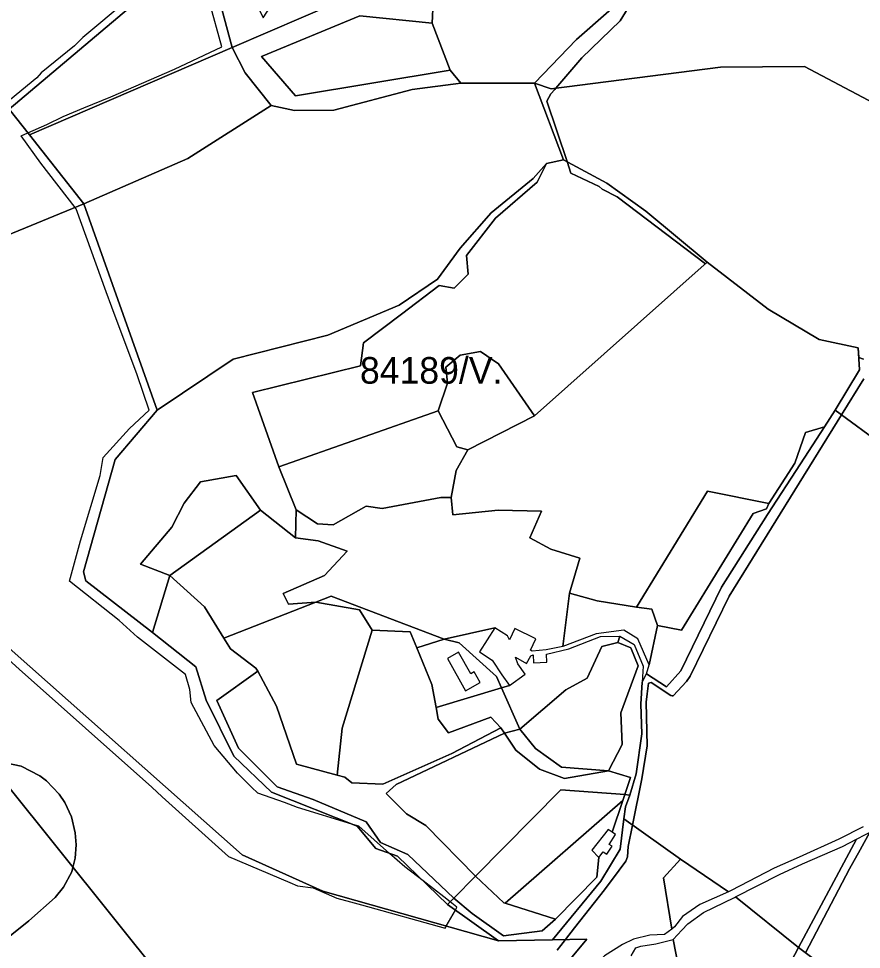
# Model space of a CAD drawing. Extents: x -477304 to -465429, y -1159113 to -1149210.
# Drawn here: x -470157 to -469682, y -1157165 to -1156641 of the extents above; entities that cross this region are included whole.
import ezdxf

# ---------------------------------------------------------------- set-up
doc = ezdxf.new("R2010")
doc.units = 0
for name, color, linetype in [('BPEJ_s', 7, 'Continuous'), ('orna_s', 7, 'Continuous'), ('PUPFL_s', 7, 'Continuous'), ('trav_porost_s', 7, 'Continuous')]:
    doc.layers.add(name, color=color, linetype=linetype)

msp = doc.modelspace()

# ---------------------------------------------------------------- linework, layer by layer
at = {"layer": 'BPEJ_s'}
for points in [[(-469680.96, -1156832.6), (-469683.62, -1156831.78), (-469683.97, -1156826.25), (-469706.05, -1156821.54), (-469734.78, -1156804.52), (-469769.16, -1156777.96), (-469770.13, -1156778.82), (-469819.9, -1156741.13), (-469828.36, -1156736.9), (-469830.05, -1156735.42), (-469845.91, -1156727.81), (-469848.08, -1156721.31), (-469859.44, -1156687.21), (-469858.26, -1156685.16), (-469857.12, -1156683.19), (-469854.95, -1156680.66), (-469854.39, -1156680), (-469839.77, -1156662.89), (-469818.2, -1156641.95), (-469799.81, -1156611.92)], [(-469799.81, -1156611.92), (-469818.2, -1156641.95), (-469839.77, -1156662.89), (-469854.39, -1156680), (-469854.95, -1156680.66), (-469857.12, -1156683.19), (-469858.26, -1156685.16), (-469859.44, -1156687.21), (-469848.08, -1156721.31), (-469845.91, -1156727.81), (-469830.05, -1156735.42), (-469828.36, -1156736.9), (-469819.9, -1156741.13), (-469770.13, -1156778.82), (-469769.16, -1156777.96), (-469734.78, -1156804.52), (-469706.05, -1156821.54), (-469683.97, -1156826.25), (-469683.62, -1156831.78), (-469680.96, -1156832.6)], [(-470173.3, -1156992.66), (-470156.93, -1157007.33), (-470119.49, -1157040.52), (-470082.05, -1157073.87), (-470076.33, -1157079.28), (-470038.89, -1157112.94), (-470004.23, -1157127.6), (-470000, -1157129.49), (-469991.12, -1157130.48), (-469977.87, -1157136.36), (-469970.1, -1157138.41), (-469963.89, -1157140.05), (-469916.77, -1157153.3), (-469916.47, -1157152.77), (-469916.12, -1157152.13), (-469911.03, -1157143.09), (-469910.15, -1157141.52), (-469913.95, -1157138.48), (-469917.51, -1157135.63), (-469929.2, -1157126.67), (-469939.59, -1157118.7), (-469948.16, -1157111.11), (-469965.36, -1157095.87), (-469969.28, -1157094.68), (-470000, -1157085.34), (-470007.32, -1157082.52), (-470022.3, -1157077.27), (-470025.85, -1157073.77), (-470033.87, -1157065.84), (-470046.92, -1157050.4), (-470059.89, -1157026.16), (-470060.66, -1157018.75), (-470063.06, -1157010.26), (-470090.23, -1156989.26), (-470100.42, -1156979.84), (-470128.44, -1156957.76), (-470122.27, -1156935.07), (-470111.23, -1156898.17), (-470109.53, -1156888.13), (-470094.63, -1156871.61), (-470083.67, -1156861.42), (-470090.31, -1156841.5), (-470104.59, -1156803.36), (-470107.83, -1156794.72), (-470124.74, -1156747.93), (-470125.34, -1156747.16), (-470144.73, -1156722.15), (-470155.69, -1156706.71), (-470151.91, -1156705.04), (-470141.34, -1156700.38), (-470132, -1156695.9), (-470120.4, -1156691.08), (-470105.28, -1156684.79), (-470069.23, -1156669.19), (-470042.6, -1156656.68), (-470049.55, -1156631.36)], [(-470173.3, -1156992.66), (-470156.93, -1157007.33), (-470119.49, -1157040.52), (-470082.05, -1157073.87), (-470076.33, -1157079.28), (-470038.89, -1157112.94), (-470004.23, -1157127.6), (-470000, -1157129.49), (-469991.12, -1157130.48), (-469977.87, -1157136.36), (-469970.1, -1157138.41), (-469963.89, -1157140.05), (-469916.77, -1157153.3), (-469916.47, -1157152.77), (-469916.12, -1157152.13), (-469911.03, -1157143.09), (-469910.15, -1157141.52), (-469913.95, -1157138.48), (-469917.51, -1157135.63), (-469929.2, -1157126.67), (-469939.59, -1157118.7), (-469948.16, -1157111.11), (-469965.36, -1157095.87), (-469969.28, -1157094.68), (-470000, -1157085.34), (-470007.32, -1157082.52), (-470022.3, -1157077.27), (-470025.85, -1157073.77), (-470033.87, -1157065.84), (-470046.92, -1157050.4), (-470059.89, -1157026.16), (-470060.66, -1157018.75), (-470063.06, -1157010.26), (-470090.23, -1156989.26), (-470100.42, -1156979.84), (-470128.44, -1156957.76), (-470122.27, -1156935.07), (-470111.23, -1156898.17), (-470109.53, -1156888.13), (-470094.63, -1156871.61), (-470083.67, -1156861.42), (-470090.31, -1156841.5), (-470104.59, -1156803.36), (-470107.83, -1156794.72), (-470124.74, -1156747.93), (-470125.34, -1156747.16), (-470144.73, -1156722.15), (-470155.69, -1156706.71), (-470151.91, -1156705.04), (-470141.34, -1156700.38), (-470132, -1156695.9), (-470120.4, -1156691.08), (-470105.28, -1156684.79), (-470069.23, -1156669.19), (-470042.6, -1156656.68), (-470049.55, -1156631.36)], [(-470095.95, -1156630.51), (-470121.04, -1156651.35), (-470125.72, -1156656.03), (-470144.44, -1156671.34), (-470146.99, -1156674.11), (-470164.95, -1156688.86)], [(-470095.95, -1156630.51), (-470121.04, -1156651.35), (-470125.72, -1156656.03), (-470144.44, -1156671.34), (-470146.99, -1156674.11), (-470164.95, -1156688.86)], [(-469853.67, -1157165.63), (-469851.62, -1157163.01), (-469849.02, -1157159.69), (-469843.81, -1157153.06), (-469826.88, -1157131.71), (-469818.75, -1157120.54), (-469815.03, -1157115.43), (-469813.98, -1157113.11), (-469813.55, -1157107.18), (-469811.16, -1157095.21), (-469805.94, -1157069.12), (-469802.98, -1157050.51), (-469803.4, -1157025.98), (-469802.83, -1157021.13), (-469802.14, -1157015.2), (-469800.66, -1157014.77), (-469789.66, -1157022.17), (-469788.88, -1157022.29), (-469788.18, -1157022.39), (-469780.77, -1157014.35), (-469778.66, -1157011.18), (-469756.67, -1156966.13), (-469693.33, -1156863.98), (-469680.75, -1156843.69)], [(-469680.75, -1156843.69), (-469693.33, -1156863.98), (-469756.67, -1156966.13), (-469778.66, -1157011.18), (-469780.77, -1157014.35), (-469788.18, -1157022.39), (-469788.88, -1157022.29), (-469789.66, -1157022.17), (-469800.66, -1157014.77), (-469802.14, -1157015.2), (-469802.83, -1157021.13), (-469803.4, -1157025.98), (-469802.98, -1157050.51), (-469805.94, -1157069.12), (-469811.16, -1157095.21), (-469813.55, -1157107.18), (-469813.98, -1157113.11), (-469815.03, -1157115.43), (-469818.75, -1157120.54), (-469826.88, -1157131.71), (-469843.81, -1157153.06), (-469849.02, -1157159.69), (-469851.62, -1157163.01), (-469853.67, -1157165.63)], [(-470171.23, -1157058.84), (-470155.71, -1157062.03), (-470145.29, -1157067.35), (-470141.46, -1157070.32), (-470134.23, -1157077.77), (-470131.04, -1157082.45), (-470127.42, -1157090.53), (-470125.3, -1157099.46), (-470124.66, -1157106.27), (-470125.3, -1157113.92), (-470126.57, -1157119.02), (-470127.21, -1157121.58), (-470131.89, -1157130.09), (-470136.57, -1157136.04), (-470151.45, -1157149.23), (-470170.81, -1157164.54)], [(-470170.81, -1157164.54), (-470151.45, -1157149.23), (-470136.57, -1157136.04), (-470131.89, -1157130.09), (-470127.21, -1157121.58), (-470126.57, -1157119.02), (-470125.3, -1157113.92), (-470124.66, -1157106.27), (-470125.3, -1157099.46), (-470127.42, -1157090.53), (-470131.04, -1157082.45), (-470134.23, -1157077.77), (-470141.46, -1157070.32), (-470145.29, -1157067.35), (-470155.71, -1157062.03), (-470171.23, -1157058.84)], [(-469677.49, -1157099.21), (-469682.91, -1157109.12), (-469688.79, -1157119.87), (-469713.59, -1157167.2)], [(-469713.59, -1157167.2), (-469688.79, -1157119.87), (-469682.91, -1157109.12), (-469677.49, -1157099.21)]]:
    msp.add_lwpolyline(points, dxfattribs=at)
at = {"layer": 'orna_s'}
msp.add_lwpolyline([(-469815.41, -1157078.03), (-469816.54, -1157081.28), (-469883.02, -1157139.17), (-469883.64, -1157138.97), (-469899.66, -1157124.02), (-469851.66, -1157075.31)], close=True, dxfattribs=at)
at = {"layer": 'PUPFL_s'}
for points in [[(-470180.86, -1156499.74), (-470117.99, -1156436.36), (-470021.07, -1156459.4), (-469968.28, -1156472.89), (-469923.76, -1156488.75), (-470015.91, -1156567.98), (-470162.48, -1156691.83), (-470257.35, -1156577.56)], [(-469814.45, -1156561.05), (-469799.57, -1156565.84), (-469799.27, -1156587.13), (-469804.7, -1156603.71), (-469824.49, -1156636.53), (-469842.79, -1156652.42), (-469866.5, -1156677.16), (-469907.99, -1156677.01), (-469913.99, -1156669.78), (-469924.14, -1156643.31), (-469923.51, -1156631.18), (-469936.22, -1156613.54)], [(-470019.39, -1156640.34), (-470005.94, -1156619.45), (-469979.35, -1156624.55), (-469944.09, -1156602.67), (-469936.22, -1156613.54), (-470036.91, -1156656.95), (-470043.94, -1156630.56), (-470035.89, -1156606.46)], [(-469662.06, -1156695.38), (-469714.3, -1156667.65), (-469761.62, -1156668.06), (-469856.99, -1156680.33), (-469866.5, -1156677.16), (-469842.79, -1156652.42), (-469824.49, -1156636.53), (-469804.7, -1156603.71), (-469612.16, -1156620.6), (-469570.12, -1156633.91), (-469606.85, -1156726.16), (-469620.39, -1156715.62)], [(-470014.92, -1156689.7), (-470029.4, -1156671.18), (-470036.91, -1156656.95), (-469936.22, -1156613.54), (-469923.51, -1156631.18), (-469924.14, -1156643.31), (-469964.88, -1156639.13), (-470020.36, -1156662.12), (-470001.06, -1156684.31), (-469913.99, -1156669.78), (-469907.99, -1156677.01), (-469935.34, -1156680.74), (-469979.52, -1156692.24), (-470001.6, -1156692.42)], [(-470001.06, -1156684.31), (-470020.36, -1156662.12), (-469964.88, -1156639.13), (-469924.14, -1156643.31), (-469913.99, -1156669.78)], [(-470151.03, -1156706.15), (-470036.91, -1156656.95), (-470029.4, -1156671.18), (-470014.92, -1156689.7), (-470061.79, -1156719.56), (-470120.37, -1156745.13)], [(-469908.3, -1156770.14), (-469921.11, -1156787.53), (-469942.7, -1156802.22), (-469982.96, -1156819.02), (-470036.25, -1156832.61), (-470079.07, -1156861.35), (-470120.37, -1156745.13), (-470061.79, -1156719.56), (-470014.92, -1156689.7), (-470001.6, -1156692.42), (-469979.52, -1156692.24), (-469935.34, -1156680.74), (-469907.99, -1156677.01), (-469866.5, -1156677.16), (-469850.04, -1156720.25), (-469859.71, -1156722.45), (-469867.26, -1156730.78), (-469890.87, -1156750.09)], [(-469904.68, -1156774.12), (-469903.81, -1156784.65), (-469911.73, -1156792.65), (-469920.15, -1156791.14), (-469941.37, -1156807.35), (-469962.87, -1156823.46), (-469964.57, -1156836.46), (-470025.37, -1156851.42), (-470010.59, -1156893.3), (-470000.66, -1156917.6), (-470001.03, -1156933.32), (-470020.93, -1156917.63), (-470034.58, -1156898.13), (-470054.58, -1156901.77), (-470063.95, -1156913.71), (-470070.86, -1156927.35), (-470088.52, -1156948.22), (-470072, -1156954.57), (-470081.64, -1156986.62), (-470119.38, -1156957.61), (-470120.66, -1156952.52), (-470102.82, -1156889.23), (-470079.07, -1156861.35), (-470036.25, -1156832.61), (-469982.96, -1156819.02), (-469942.7, -1156802.22), (-469921.11, -1156787.53), (-469908.3, -1156770.14), (-469890.87, -1156750.09), (-469867.26, -1156730.78), (-469859.71, -1156722.45), (-469864.93, -1156732.93), (-469888.31, -1156753.16)], [(-469904.68, -1156774.12), (-469888.31, -1156753.16), (-469864.93, -1156732.93), (-469859.71, -1156722.45), (-469850.04, -1156720.25), (-469825.65, -1156733.43), (-469803.6, -1156749.17), (-469769.16, -1156777.96), (-469866.37, -1156864.58), (-469886.68, -1156835.2), (-469896.88, -1156828.35), (-469908.39, -1156830.3), (-469916.3, -1156837.14), (-469915.53, -1156846.2), (-469920.69, -1156861.77), (-470010.59, -1156893.3), (-470025.37, -1156851.42), (-469964.57, -1156836.46), (-469962.87, -1156823.46), (-469941.37, -1156807.35), (-469920.15, -1156791.14), (-469911.73, -1156792.65), (-469903.81, -1156784.65)], [(-470081.64, -1156986.62), (-470057.24, -1157006.06), (-470051.38, -1157024.73), (-470035.86, -1157056.38), (-470014.59, -1157076.62), (-469966.38, -1157095.84), (-469955.78, -1157108.31), (-469943.58, -1157112.79), (-469915.45, -1157139.93), (-469886.65, -1157160.49), (-469985.63, -1157132.42), (-470031.16, -1157111.97), (-470162.57, -1156995.57), (-470267.15, -1156808.52), (-470230.22, -1156791.35), (-470196.48, -1156778.13), (-470167.01, -1156764.24), (-470120.37, -1156745.13), (-470079.07, -1156861.35), (-470102.82, -1156889.23), (-470120.66, -1156952.52), (-470119.38, -1156957.61)], [(-469916.3, -1156837.14), (-469908.39, -1156830.3), (-469896.88, -1156828.35), (-469886.68, -1156835.2), (-469866.37, -1156864.58), (-469903.97, -1156883.71), (-469910.15, -1156882.11), (-469920.69, -1156861.77), (-469915.53, -1156846.2)], [(-469988.79, -1156925.45), (-470000.66, -1156917.6), (-470010.59, -1156893.3), (-469920.69, -1156861.77), (-469910.15, -1156882.11), (-469903.97, -1156883.71), (-469910.52, -1156895.29), (-469913.44, -1156910.58), (-469919.16, -1156910.67), (-469952.19, -1156916.85), (-469961.3, -1156915.38), (-469979.82, -1156925.96)], [(-469735.7, -1156916.92), (-469734.28, -1156913.99), (-469719.6, -1156891.28), (-469713.67, -1156874.03), (-469703.03, -1156870.67), (-469716.46, -1156891.56), (-469735, -1156920.14), (-469761.09, -1156961.19), (-469783.91, -1157008.24), (-469792.08, -1157017.19), (-469803.27, -1157010.03), (-469801.88, -1157004.84), (-469797.05, -1156982.64), (-469783.65, -1156985.43), (-469743.11, -1156919.57)], [(-470070.86, -1156927.35), (-470063.95, -1156913.71), (-470054.58, -1156901.77), (-470034.58, -1156898.13), (-470020.93, -1156917.63), (-470072, -1156954.57), (-470088.52, -1156948.22)], [(-469783.65, -1156985.43), (-469797.05, -1156982.64), (-469800.3, -1156973.56), (-469808.9, -1156972.34), (-469768.92, -1156907.08), (-469734.28, -1156913.99), (-469735.7, -1156916.92), (-469743.11, -1156919.57)], [(-470037.83, -1156995.82), (-470023.41, -1157006.71), (-470022.27, -1157008.45), (-470045.55, -1157025.02), (-470033.25, -1157051.75), (-470011.42, -1157073.58), (-469991.2, -1157080.68), (-469961.38, -1157093.36), (-469953.14, -1157104.93), (-469937.72, -1157111.75), (-469911.79, -1157136.38), (-469915.45, -1157139.93), (-469943.58, -1157112.79), (-469955.78, -1157108.31), (-469966.38, -1157095.84), (-470014.59, -1157076.62), (-470035.86, -1157056.38), (-470051.38, -1157024.73), (-470057.24, -1157006.06), (-470081.64, -1156986.62), (-470072, -1156954.57), (-470052.49, -1156972.2), (-470041.52, -1156989.87)], [(-469818.32, -1156988.64), (-469810.29, -1156993.49), (-469805.17, -1157005.62), (-469805.82, -1157014.69), (-469806.52, -1157027.13), (-469805.86, -1157043.81), (-469809.09, -1157066.34), (-469812.62, -1157078.29), (-469815.41, -1157078.03), (-469812.33, -1157068.32), (-469824.63, -1157064.63), (-469817.02, -1157049.73), (-469817.67, -1157031.95), (-469808.03, -1157005.43), (-469812.17, -1156995.39), (-469819.42, -1156992.25)], [(-469669.7, -1157095.16), (-469653.84, -1157085.63), (-469638.73, -1157078.69), (-469621.1, -1157070.92), (-469602.94, -1157065.51), (-469582.94, -1157055.01), (-469573.09, -1157048.69), (-469556.79, -1157036.59), (-469540.27, -1157027.36), (-469533.13, -1157032.28), (-469544.26, -1157056.46), (-469546.1, -1157062.18), (-469550.35, -1157078.16), (-469574.31, -1157122.16), (-469586.06, -1157129.79), (-469594.12, -1157146.33), (-469616.47, -1157180.78), (-469635.84, -1157219.94), (-469637.26, -1157224.58), (-469717.62, -1157164.17), (-469684.87, -1157103.04)], [(-470014.44, -1157258.92), (-470057.1, -1157278.03), (-470094.75, -1157298.07), (-470160.14, -1157292.68), (-470214.79, -1157293.39), (-470216.61, -1157262.33), (-470222.88, -1157243.06), (-470235.54, -1157230.34), (-470229.41, -1157223.71), (-470225.83, -1157219.96), (-470225.39, -1157217.59), (-470224.14, -1157214.21), (-470211.81, -1157211.56), (-470204.82, -1157212.77), (-470195.96, -1157205.84), (-470191.49, -1157202.04), (-470189.42, -1157200.27), (-470201.69, -1157185.52), (-470211.55, -1157175.72), (-470230.64, -1157150.38), (-470260.42, -1157122.3), (-470287.67, -1157087.83), (-470195.31, -1157033.26)], [(-469827.72, -1157110.22), (-469825.74, -1157111.66), (-469822.58, -1157107.14), (-469824.28, -1157106.04), (-469820.72, -1157100.46), (-469822.72, -1157099.11), (-469816.54, -1157081.28), (-469815.41, -1157078.03), (-469812.62, -1157078.29), (-469815.14, -1157084.84), (-469816.08, -1157091.72), (-469818.12, -1157108.79), (-469829.01, -1157126.8), (-469856.3, -1157159.85), (-469886.65, -1157160.49), (-469915.45, -1157139.93), (-469911.79, -1157136.38), (-469901.5, -1157144.92), (-469883.89, -1157157.58), (-469862.04, -1157154.77), (-469854.53, -1157148.17), (-469831.3, -1157124.6), (-469830.23, -1157113.39)], [(-469907.79, -1157227.25), (-469907.2, -1157224.34), (-469896.33, -1157218.77), (-469889.21, -1157202), (-469861.95, -1157189.5), (-469837, -1157159.44), (-469856.3, -1157159.85), (-469829.01, -1157126.8), (-469818.12, -1157108.79), (-469816.08, -1157091.72), (-469784.08, -1157114.4), (-469793.78, -1157124.89), (-469789.07, -1157153.76), (-469793.21, -1157156.78), (-469801.43, -1157157.29), (-469810.64, -1157159.49), (-469816.75, -1157162.46), (-469826.99, -1157168.9), (-469860.45, -1157203.65), (-469887.26, -1157224.97), (-469918.51, -1157240.52), (-469927.59, -1157239.03)], [(-469753.2, -1157135.7), (-469728.32, -1157123.1), (-469715.43, -1157117.07), (-469692.87, -1157107.2), (-469684.87, -1157103.04), (-469717.62, -1157164.17)], [(-469789.07, -1157153.76), (-469793.78, -1157124.89), (-469784.08, -1157114.4), (-469756.98, -1157132.75), (-469773.25, -1157139.89), (-469782.97, -1157146.79), (-469787.48, -1157152.6)], [(-469780.08, -1157150.78), (-469771.08, -1157144.46), (-469753.76, -1157135.98), (-469753.2, -1157135.7), (-469717.62, -1157164.17), (-469730.19, -1157188.26), (-469733.13, -1157188.63), (-469751.93, -1157192.3), (-469778.9, -1157202.47), (-469783.73, -1157182.76), (-469788.22, -1157159.71), (-469783.29, -1157154.37)], [(-469717.62, -1157164.17), (-469637.26, -1157224.58), (-469653.04, -1157276.2), (-469662.74, -1157299.65), (-469660.74, -1157318.04), (-469654.17, -1157378.46), (-469646.96, -1157422.52), (-469646.97, -1157431.27), (-469691, -1157424.88), (-469694.35, -1157405.11), (-469696.17, -1157375.71), (-469694.79, -1157360.79), (-469687.53, -1157311.89), (-469687.04, -1157302.81), (-469684.17, -1157249.22), (-469690.5, -1157221.36), (-469730.19, -1157188.26)]]:
    msp.add_lwpolyline(points, close=True, dxfattribs=at)
for points in [[(-470043.94, -1156630.56), (-470036.91, -1156656.95), (-470151.03, -1156706.15), (-470162.48, -1156691.83), (-470015.91, -1156567.98)], [(-469632.42, -1156908.64), (-469696.99, -1156861.3), (-469683.18, -1156838.64), (-469683.97, -1156826.25), (-469706.05, -1156821.54), (-469734.78, -1156804.52), (-469769.16, -1156777.96), (-469803.6, -1156749.17), (-469825.65, -1156733.43), (-469850.04, -1156720.25), (-469866.5, -1156677.16), (-469856.99, -1156680.33), (-469761.62, -1156668.06), (-469714.3, -1156667.65), (-469662.06, -1156695.38)], [(-470162.48, -1156691.83), (-470151.03, -1156706.15), (-470120.37, -1156745.13), (-470167.01, -1156764.24)], [(-469681.17, -1157096.13), (-469694.82, -1157103.19), (-469717.23, -1157113.19), (-469731.27, -1157119.42), (-469755.59, -1157132.11), (-469756.98, -1157132.75), (-469784.08, -1157114.4), (-469816.08, -1157091.72), (-469815.14, -1157084.84), (-469812.62, -1157078.29), (-469809.09, -1157066.34), (-469805.86, -1157043.81), (-469806.52, -1157027.13), (-469805.82, -1157014.69), (-469803.27, -1157010.03), (-469792.08, -1157017.19), (-469783.91, -1157008.24), (-469761.09, -1156961.19), (-469735, -1156920.14), (-469716.46, -1156891.56), (-469703.03, -1156870.67), (-469696.99, -1156861.3), (-469632.42, -1156908.64)], [(-470162.57, -1156995.57), (-470031.16, -1157111.97), (-469985.63, -1157132.42), (-469886.65, -1157160.49), (-469856.3, -1157159.85), (-469837, -1157159.44), (-469861.95, -1157189.5), (-469889.21, -1157202), (-469896.33, -1157218.77), (-469907.2, -1157224.34), (-469907.79, -1157227.25), (-469927.59, -1157239.03), (-469932.83, -1157242.25), (-469938.7, -1157245.86), (-469973.65, -1157258.75), (-470014.44, -1157258.92), (-470195.31, -1157033.26)], [(-469811.95, -1157168.92), (-469809.39, -1157164.35), (-469806.51, -1157163.44), (-469798.07, -1157162.08), (-469788.22, -1157159.71), (-469783.73, -1157182.76)]]:
    msp.add_lwpolyline(points, dxfattribs=at)
at = {"layer": 'trav_porost_s'}
for points in [[(-469703.03, -1156870.67), (-469713.67, -1156874.03), (-469719.6, -1156891.28), (-469734.28, -1156913.99), (-469768.92, -1156907.08), (-469808.9, -1156972.34), (-469831.18, -1156968.77), (-469846.69, -1156964.52), (-469840.83, -1156944.84), (-469857.3, -1156939.66), (-469869.06, -1156933.3), (-469862.38, -1156918.24), (-469886.85, -1156917.79), (-469912.43, -1156920.26), (-469913.44, -1156910.58), (-469910.52, -1156895.29), (-469903.97, -1156883.71), (-469866.37, -1156864.58), (-469769.16, -1156777.96), (-469734.78, -1156804.52), (-469706.05, -1156821.54), (-469683.97, -1156826.25), (-469683.18, -1156838.64), (-469696.99, -1156861.3)], [(-469888.79, -1156983.94), (-469917.33, -1156990.46), (-469981.06, -1156966.24), (-469989.66, -1156969.6), (-470005.01, -1156970.72), (-470007.98, -1156964.68), (-469984.83, -1156954.47), (-469971.98, -1156940.83), (-469988.31, -1156935.02), (-470001.03, -1156933.32), (-470000.66, -1156917.6), (-469988.79, -1156925.45), (-469979.82, -1156925.96), (-469961.3, -1156915.38), (-469952.19, -1156916.85), (-469919.16, -1156910.67), (-469913.44, -1156910.58), (-469912.43, -1156920.26), (-469886.85, -1156917.79), (-469862.38, -1156918.24), (-469869.06, -1156933.3), (-469857.3, -1156939.66), (-469840.83, -1156944.84), (-469846.69, -1156964.52), (-469850.41, -1156994.54), (-469859.82, -1156996.46), (-469867.82, -1156997.19), (-469868.72, -1156996.62), (-469865.59, -1156990.24), (-469877.44, -1156984.43), (-469880.57, -1156990.81), (-469881.6, -1156988.52)], [(-469989.66, -1156969.6), (-470041.52, -1156989.87), (-470052.49, -1156972.2), (-470072, -1156954.57), (-470020.93, -1156917.63), (-470001.03, -1156933.32), (-469988.31, -1156935.02), (-469971.98, -1156940.83), (-469984.83, -1156954.47), (-470007.98, -1156964.68), (-470005.01, -1156970.72)], [(-469989.66, -1156969.6), (-469981.06, -1156966.24), (-469917.33, -1156990.46), (-469932.65, -1156995.23), (-469936.54, -1156986.26), (-469957.85, -1156985.39), (-469965.04, -1156973.9)], [(-469800.3, -1156973.56), (-469797.05, -1156982.64), (-469801.88, -1157004.84), (-469808.1, -1156990.24), (-469816.15, -1156985.43), (-469831.75, -1156987.4), (-469850.41, -1156994.54), (-469846.69, -1156964.52), (-469831.18, -1156968.77), (-469808.9, -1156972.34)], [(-470011.88, -1157028.18), (-470022.27, -1157008.45), (-470023.41, -1157006.71), (-470037.83, -1156995.82), (-470041.52, -1156989.87), (-469989.66, -1156969.6), (-469965.04, -1156973.9), (-469957.85, -1156985.39), (-469974.83, -1157040.54), (-469977.68, -1157067.05), (-470000.58, -1157060.81)], [(-469887.8, -1157011.52), (-469908.88, -1156992.54), (-469917.33, -1156990.46), (-469888.79, -1156983.94), (-469897.48, -1156997.58), (-469890.29, -1157002.16), (-469884.74, -1157010.6), (-469880.55, -1157016.53), (-469885.01, -1157017.86)], [(-469920.8, -1157035.41), (-469914.8, -1157043.24), (-469891.02, -1157034.31), (-469885.34, -1157040.35), (-469913.07, -1157054.93), (-469951.86, -1157072.16), (-469969.34, -1157071.34), (-469973.36, -1157068.23), (-469977.68, -1157067.05), (-469974.83, -1157040.54), (-469957.85, -1156985.39), (-469936.54, -1156986.26), (-469932.65, -1156995.23), (-469924.37, -1157016.01), (-469921.9, -1157028.91)], [(-469848.79, -1157018.89), (-469874.72, -1157041.22), (-469885.01, -1157017.86), (-469880.55, -1157016.53), (-469871.63, -1157010.22), (-469875.82, -1157004.29), (-469877.07, -1157000.56), (-469870.94, -1157004.04), (-469868.49, -1156999.73), (-469867.12, -1156999.16), (-469866.9, -1157003.67), (-469859.39, -1157003.31), (-469859.61, -1156998.8), (-469847.05, -1156995.87), (-469829.17, -1156988.96), (-469818.32, -1156988.64), (-469819.42, -1156992.25), (-469828.52, -1156994.59), (-469836.71, -1157012.48)], [(-469917.33, -1156990.46), (-469908.88, -1156992.54), (-469887.8, -1157011.52), (-469885.01, -1157017.86), (-469921.9, -1157028.91), (-469924.37, -1157016.01), (-469932.65, -1156995.23)], [(-469828.52, -1156994.59), (-469819.42, -1156992.25), (-469812.17, -1156995.39), (-469808.03, -1157005.43), (-469817.67, -1157031.95), (-469817.02, -1157049.73), (-469824.63, -1157064.63), (-469851.12, -1157062.51), (-469865.85, -1157052.12), (-469874.72, -1157041.22), (-469848.79, -1157018.89), (-469836.71, -1157012.48)], [(-469909.18, -1156997.73), (-469915.54, -1157001.28), (-469905.36, -1157019.5), (-469897.05, -1157014.86), (-469900.41, -1157008.84), (-469902.36, -1157009.93)], [(-469885.34, -1157040.35), (-469883.3, -1157043.44), (-469944.36, -1157072.35), (-469950.08, -1157077.43), (-469938.55, -1157088.78), (-469927.61, -1157095.41), (-469899.66, -1157124.02), (-469911.79, -1157136.38), (-469937.72, -1157111.75), (-469953.14, -1157104.93), (-469961.38, -1157093.36), (-469991.2, -1157080.68), (-470011.42, -1157073.58), (-470033.25, -1157051.75), (-470045.55, -1157025.02), (-470022.27, -1157008.45), (-470011.88, -1157028.18), (-470000.58, -1157060.81), (-469977.68, -1157067.05), (-469973.36, -1157068.23), (-469969.34, -1157071.34), (-469951.86, -1157072.16), (-469913.07, -1157054.93)], [(-469921.9, -1157028.91), (-469885.01, -1157017.86), (-469874.72, -1157041.22), (-469883.3, -1157043.44), (-469885.34, -1157040.35), (-469891.02, -1157034.31), (-469914.8, -1157043.24), (-469920.8, -1157035.41)], [(-469824.63, -1157064.63), (-469849.57, -1157068.87), (-469863.61, -1157063.7), (-469877.02, -1157052.9), (-469883.3, -1157043.44), (-469874.72, -1157041.22), (-469865.85, -1157052.12), (-469851.12, -1157062.51)], [(-469863.61, -1157063.7), (-469849.57, -1157068.87), (-469824.63, -1157064.63), (-469812.33, -1157068.32), (-469815.41, -1157078.03), (-469851.66, -1157075.31), (-469899.66, -1157124.02), (-469927.61, -1157095.41), (-469938.55, -1157088.78), (-469950.08, -1157077.43), (-469944.36, -1157072.35), (-469883.3, -1157043.44), (-469877.02, -1157052.9)], [(-469824.94, -1157097.61), (-469834.08, -1157109.38), (-469830.23, -1157113.39), (-469831.3, -1157124.6), (-469854.53, -1157148.17), (-469883.02, -1157139.17), (-469816.54, -1157081.28), (-469822.72, -1157099.11)], [(-469883.64, -1157138.97), (-469883.02, -1157139.17), (-469854.53, -1157148.17), (-469862.04, -1157154.77), (-469883.89, -1157157.58), (-469901.5, -1157144.92), (-469911.79, -1157136.38), (-469899.66, -1157124.02)]]:
    msp.add_lwpolyline(points, close=True, dxfattribs=at)

# ---------------------------------------------------------------- texts
at = {"layer": 'BPEJ_s'}
msp.add_text('84189/V.', height=15, dxfattribs=at).set_placement((-469964.8, -1156846.44))

doc.saveas('drawing.dxf')
